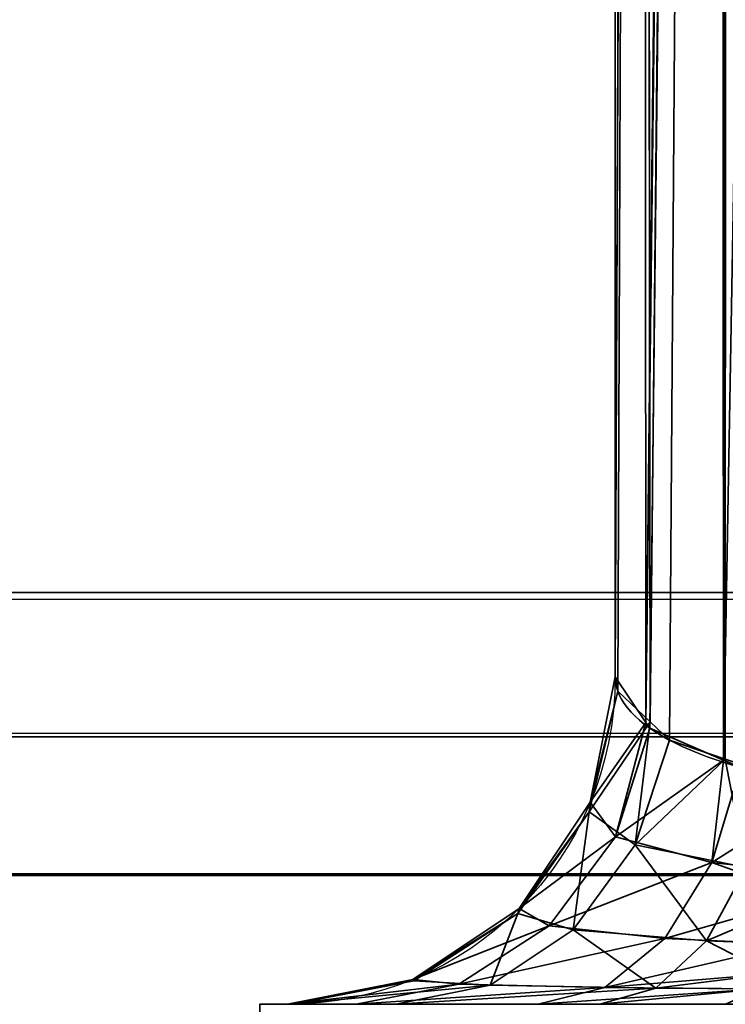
# Model space of a CAD drawing. Header units: millimetres. Extents: x -603 to 3703, y -115 to 193.
# Tile 848 of 1056: x 2459.09 to 2460.59, y -30.8 to -28.7. Entities that reach past the tile are written whole.
import ezdxf

# ---------------------------------------------------------------- set-up
doc = ezdxf.new("R2010")
doc.units = ezdxf.units.MM
doc.layers.add('151', color=7, linetype='Continuous', true_color=0xffffff)

# ---------------------------------------------------------------- blocks, each defined once
blk = doc.blocks.new('UG_SURFACE_097')
at = {"layer": '151', "color": 252, "linetype": 'Continuous', "lineweight": 35}
for points in [[(2460.8266, -16.8675, 1162.3571), (2460.5994, -16.9158, 1162.2286), (2460.5904, -30.278, 1167.2341)], [(2460.5904, -30.278, 1167.2341), (2460.6266, -30.2937, 1167.2877), (2460.8266, -16.8675, 1162.3571)], [(2460.5696, -16.9258, 1162.2021), (2460.4173, -17.0015, 1162.0007), (2460.4244, -30.1977, 1166.9601)], [(2460.4332, -30.1962, 1009.545), (2460.4173, -17.0015, 1014.4994), (2460.5696, -16.9258, 1014.2978)], [(2460.5823, -16.9195, 1162.2188), (2460.5696, -16.9258, 1162.2021), (2460.4244, -30.1977, 1166.9601)], [(2460.4244, -30.1977, 1166.9601), (2460.4325, -30.2098, 1167.0015), (2460.5823, -16.9195, 1162.2188)], [(2460.4325, -30.2098, 1167.0015), (2460.5904, -30.278, 1167.2341), (2460.5823, -16.9195, 1162.2188)], [(2460.5696, -16.9258, 1014.2978), (2460.475, -30.2358, 1009.41), (2460.4332, -30.1962, 1009.545)], [(2460.5696, -16.9258, 1014.2978), (2460.5937, -30.2762, 1009.2721), (2460.475, -30.2358, 1009.41)], [(2460.5696, -16.9258, 1014.2978), (2460.5823, -16.9195, 1014.2813), (2460.5937, -30.2762, 1009.2721)], [(2460.5994, -16.9158, 1162.2286), (2460.5823, -16.9195, 1162.2188), (2460.5904, -30.278, 1167.2341)], [(2460.5937, -30.2762, 1009.2721), (2460.5823, -16.9195, 1014.2813), (2460.5994, -16.9158, 1014.2715)], [(2460.5994, -16.9158, 1014.2715), (2460.6926, -30.3099, 1009.1571), (2460.5937, -30.2762, 1009.2721)], [(2460.4173, -17.0015, 1162.0007), (2460.4142, -17.0066, 1161.9871), (2460.3591, -30.1, 1166.6267)], [(2460.3591, -30.1, 1166.6267), (2460.4244, -30.1977, 1166.9601), (2460.4173, -17.0015, 1162.0007)], [(2460.4142, -17.0066, 1161.9871), (2460.3591, -17.0999, 1161.739), (2460.3591, -30.1, 1166.6267)], [(2460.4142, -17.0066, 1014.5129), (2460.3646, -30.1308, 1009.7681), (2460.3591, -30.1, 1009.8733)], [(2460.3591, -30.1, 1009.8733), (2460.3591, -17.0999, 1014.761), (2460.4142, -17.0066, 1014.5129)], [(2460.4142, -17.0066, 1014.5129), (2460.4332, -30.1962, 1009.545), (2460.3646, -30.1308, 1009.7681)], [(2460.4142, -17.0066, 1014.5129), (2460.4173, -17.0015, 1014.4994), (2460.4332, -30.1962, 1009.545)], [(2460.3591, -30.1, 1009.8733), (2460.3591, -30.1, 1166.6267), (2460.3591, -17.0999, 1161.739), (2460.3591, -17.0999, 1014.761)], [(2460.4244, -30.1977, 1166.9601), (2460.3591, -30.1, 1166.6267), (2460.3057, -30.3679, 1166.6267)], [(2460.3057, -30.3679, 1009.8733), (2460.3057, -30.3679, 1166.6267), (2460.3591, -30.1, 1166.6267), (2460.3591, -30.1, 1009.8733)], [(2460.3057, -30.3679, 1009.8733), (2460.3591, -30.1, 1009.8733), (2460.3646, -30.1308, 1009.7681)], [(2460.3031, -30.3891, 1009.7609), (2460.3646, -30.1308, 1009.7681), (2460.4332, -30.1962, 1009.545)], [(2460.3646, -30.1308, 1009.7681), (2460.3031, -30.3891, 1009.7609), (2460.3057, -30.3679, 1009.8733)], [(2460.4018, -30.4594, 1009.3647), (2460.3031, -30.3891, 1009.7609), (2460.4332, -30.1962, 1009.545)], [(2460.3057, -30.3679, 1166.6267), (2460.3593, -30.4423, 1167.0356), (2460.4244, -30.1977, 1166.9601)], [(2460.3593, -30.4423, 1167.0356), (2460.4325, -30.2098, 1167.0015), (2460.4244, -30.1977, 1166.9601)], [(2460.5904, -30.278, 1167.2341), (2460.4325, -30.2098, 1167.0015), (2460.3593, -30.4423, 1167.0356)], [(2460.4332, -30.1962, 1009.545), (2460.475, -30.2358, 1009.41), (2460.4018, -30.4594, 1009.3647)], [(2460.4018, -30.4594, 1009.3647), (2460.475, -30.2358, 1009.41), (2460.5937, -30.2762, 1009.2721)], [(2460.3593, -30.4423, 1167.0356), (2460.5649, -30.497, 1167.3613), (2460.5904, -30.278, 1167.2341)], [(2460.6388, -30.5074, 1009.0747), (2460.4018, -30.4594, 1009.3647), (2460.5937, -30.2762, 1009.2721)], [(2460.5649, -30.497, 1167.3613), (2460.6266, -30.2937, 1167.2877), (2460.5904, -30.278, 1167.2341)], [(2460.8266, -30.3324, 1167.4194), (2460.6266, -30.2937, 1167.2877), (2460.5649, -30.497, 1167.3613)], [(2460.5937, -30.2762, 1009.2721), (2460.6926, -30.3099, 1009.1571), (2460.6388, -30.5074, 1009.0747)], [(2460.5649, -30.497, 1167.3613), (2460.7909, -30.5217, 1167.5146), (2460.8266, -30.3324, 1167.4194)], [(2460.3593, -30.4423, 1167.0356), (2460.3057, -30.3679, 1166.6267), (2460.1541, -30.595, 1166.6267)], [(2460.1541, -30.595, 1009.8733), (2460.1541, -30.595, 1166.6267), (2460.3057, -30.3679, 1166.6267), (2460.3057, -30.3679, 1009.8733)], [(2460.1541, -30.595, 1009.8733), (2460.3057, -30.3679, 1009.8733), (2460.3031, -30.3891, 1009.7609)], [(2460.269, -30.6409, 1009.2825), (2460.1507, -30.6058, 1009.7429), (2460.3031, -30.3891, 1009.7609)], [(2460.3031, -30.3891, 1009.7609), (2460.1507, -30.6058, 1009.7429), (2460.1541, -30.595, 1009.8733)], [(2460.3031, -30.3891, 1009.7609), (2460.4018, -30.4594, 1009.3647), (2460.269, -30.6409, 1009.2825)], [(2460.1541, -30.595, 1166.6267), (2460.2177, -30.6324, 1167.1015), (2460.3593, -30.4423, 1167.0356)], [(2460.5649, -30.497, 1167.3613), (2460.3593, -30.4423, 1167.0356), (2460.2177, -30.6324, 1167.1015)], [(2460.5536, -30.6643, 1008.945), (2460.269, -30.6409, 1009.2825), (2460.4018, -30.4594, 1009.3647)], [(2460.4018, -30.4594, 1009.3647), (2460.6388, -30.5074, 1009.0747), (2460.5536, -30.6643, 1008.945)], [(2460.2177, -30.6324, 1167.1015), (2460.4647, -30.6593, 1167.4805), (2460.5649, -30.497, 1167.3613)], [(2460.5649, -30.497, 1167.3613), (2460.4647, -30.6593, 1167.4805), (2460.7728, -30.5714, 1167.5626)], [(2460.7728, -30.5714, 1167.5626), (2460.7909, -30.5217, 1167.5146), (2460.5649, -30.497, 1167.3613)], [(2460.7728, -30.5714, 1008.9375), (2460.5536, -30.6643, 1008.945), (2460.6388, -30.5074, 1009.0747)], [(2460.4647, -30.6593, 1167.4805), (2460.7365, -30.6713, 1167.6589), (2460.7728, -30.5714, 1167.5626)], [(2460.7728, -30.5714, 1008.9375), (2460.7365, -30.6713, 1008.8412), (2460.5536, -30.6643, 1008.945)], [(2460.2177, -30.6324, 1167.1015), (2460.1541, -30.595, 1166.6267), (2459.9268, -30.7467, 1166.6267)], [(2459.9268, -30.7467, 1009.8733), (2459.9268, -30.7467, 1166.6267), (2460.1541, -30.595, 1166.6267), (2460.1541, -30.595, 1009.8733)], [(2459.9268, -30.7467, 1009.8733), (2460.1541, -30.595, 1009.8733), (2460.1507, -30.6058, 1009.7429)], [(2460.1507, -30.6058, 1009.7429), (2459.929, -30.7496, 1009.7166), (2459.9268, -30.7467, 1009.8733)], [(2460.0916, -30.759, 1009.1729), (2459.929, -30.7496, 1009.7166), (2460.1507, -30.6058, 1009.7429)], [(2460.1507, -30.6058, 1009.7429), (2460.269, -30.6409, 1009.2825), (2460.0916, -30.759, 1009.1729)], [(2459.9268, -30.7467, 1166.6267), (2460.0253, -30.7568, 1167.1913), (2460.2177, -30.6324, 1167.1015)], [(2460.4647, -30.6593, 1167.4805), (2460.2177, -30.6324, 1167.1015), (2460.0253, -30.7568, 1167.1913)], [(2460.4459, -30.7652, 1008.781), (2460.0916, -30.759, 1009.1729), (2460.269, -30.6409, 1009.2825)], [(2460.269, -30.6409, 1009.2825), (2460.5536, -30.6643, 1008.945), (2460.4459, -30.7652, 1008.781)], [(2460.0253, -30.7568, 1167.1913), (2460.3369, -30.7639, 1167.6329), (2460.4647, -30.6593, 1167.4805)], [(2460.7365, -30.6713, 1167.6589), (2460.4647, -30.6593, 1167.4805), (2460.3369, -30.7639, 1167.6329)], [(2460.3369, -30.7639, 1167.6329), (2460.6915, -30.7352, 1167.779), (2460.7365, -30.6713, 1167.6589)], [(2460.6915, -30.7352, 1008.721), (2460.4459, -30.7652, 1008.781), (2460.5536, -30.6643, 1008.945)], [(2460.5536, -30.6643, 1008.945), (2460.7365, -30.6713, 1008.8412), (2460.6915, -30.7352, 1008.721)], [(2460.3369, -30.7639, 1167.6329), (2460.669, -30.767, 1167.8388), (2460.6915, -30.7352, 1167.779)], [(2460.6915, -30.7352, 1008.721), (2460.669, -30.767, 1008.6612), (2460.4459, -30.7652, 1008.781)], [(2460.0253, -30.7568, 1167.1913), (2459.9268, -30.7467, 1166.6267), (2459.6589, -30.8, 1166.6267)], [(2459.6589, -30.8, 1009.8733), (2459.6589, -30.8, 1166.6267), (2459.9268, -30.7467, 1166.6267), (2459.9268, -30.7467, 1009.8733)], [(2459.6589, -30.8, 1009.8733), (2459.9268, -30.7467, 1009.8733), (2459.929, -30.7496, 1009.7166)], [(2459.929, -30.7496, 1009.7166), (2459.6701, -30.8, 1009.686), (2459.6589, -30.8, 1009.8733)], [(2459.6589, -30.8, 1166.6267), (2459.806, -30.8, 1167.2937), (2460.0253, -30.7568, 1167.1913)], [(2459.6701, -30.8, 1009.686), (2459.929, -30.7496, 1009.7166), (2460.0916, -30.759, 1009.1729)], [(2460.3369, -30.7639, 1167.6329), (2460.0253, -30.7568, 1167.1913), (2459.806, -30.8, 1167.2937)], [(2460.0916, -30.759, 1009.1729), (2459.8908, -30.8, 1009.0487), (2459.6701, -30.8, 1009.686)], [(2459.806, -30.8, 1167.2937), (2460.1941, -30.8, 1167.8029), (2460.3369, -30.7639, 1167.6329)], [(2459.8908, -30.8, 1009.0487), (2460.0916, -30.759, 1009.1729), (2460.4459, -30.7652, 1008.781)], [(2460.4459, -30.7652, 1008.781), (2460.3264, -30.8, 1008.5987), (2459.8908, -30.8, 1009.0487)], [(2460.669, -30.767, 1167.8388), (2460.3369, -30.7639, 1167.6329), (2460.1941, -30.8, 1167.8029)], [(2460.1941, -30.8, 1167.8029), (2460.5942, -30.8, 1168.0375), (2460.669, -30.767, 1167.8388)], [(2460.3264, -30.8, 1008.5987), (2460.4459, -30.7652, 1008.781), (2460.669, -30.767, 1008.6612)], [(2460.669, -30.767, 1008.6612), (2460.5942, -30.8, 1008.4624), (2460.3264, -30.8, 1008.5987)], [(2459.6, -30.8, 983.25), (2459.6, -30.8, 1168.25), (2459.6589, -30.8, 1009.8733)], [(2459.6589, -30.8, 1009.8733), (2459.6701, -30.8, 1009.686), (2459.6, -30.8, 983.25)], [(2459.6701, -30.8, 1009.686), (2459.8908, -30.8, 1009.0487), (2459.6, -30.8, 983.25)], [(2459.6, -30.8, 1168.25), (2459.6589, -30.8, 1166.6267), (2459.6589, -30.8, 1009.8733)], [(2459.6, -30.8, 1168.25), (2461, -30.8, 1168.25), (2460.5942, -30.8, 1168.0375)], [(2459.6, -30.8, 983.25), (2460.3264, -30.8, 1008.5987), (2460.5942, -30.8, 1008.4624)], [(2459.6, -30.8, 1168.25), (2459.806, -30.8, 1167.2937), (2459.6589, -30.8, 1166.6267)], [(2460.5942, -30.8, 1168.0375), (2460.1941, -30.8, 1167.8029), (2459.6, -30.8, 1168.25)], [(2459.6, -30.8, 983.25), (2459.8908, -30.8, 1009.0487), (2460.3264, -30.8, 1008.5987)], [(2460.1941, -30.8, 1167.8029), (2459.806, -30.8, 1167.2937), (2459.6, -30.8, 1168.25)], [(2460.5942, -30.8, 1008.4624), (2480.02, -30.8, 1001.1588), (2480.02, -30.8, 983.25), (2459.6, -30.8, 983.25)], [(2459.6, -31.5, 1168.25), (2459.6, -30.8, 1168.25), (2459.6, -30.8, 983.25), (2459.6, -31.5, 983.25)], [(2459.6, -31.5, 1168.25), (2461, -31.5, 1168.25), (2461, -30.8, 1168.25), (2459.6, -30.8, 1168.25)], [(2480.02, -31.5, 983.25), (2459.6, -31.5, 983.25), (2459.6, -30.8, 983.25), (2480.02, -30.8, 983.25)]]:
    blk.add_3dface(points, dxfattribs=at)
blk = doc.blocks.new('UG_SURFACE_098')
at = {"layer": '151', "color": 252, "linetype": 'Continuous', "lineweight": 35}
for points in [[(2460.8266, -16.8675, 1652.357), (2460.5994, -16.9158, 1652.2285), (2460.5904, -30.278, 1657.2341)], [(2460.5904, -30.278, 1657.2341), (2460.6266, -30.2937, 1657.2876), (2460.8266, -16.8675, 1652.357)], [(2460.5696, -16.9258, 1652.2021), (2460.4173, -17.0015, 1652.0007), (2460.4244, -30.1977, 1656.9601)], [(2460.4332, -30.1962, 1499.545), (2460.4173, -17.0015, 1504.4993), (2460.5696, -16.9258, 1504.2979)], [(2460.5823, -16.9195, 1652.2187), (2460.5696, -16.9258, 1652.2021), (2460.4244, -30.1977, 1656.9601)], [(2460.4244, -30.1977, 1656.9601), (2460.4325, -30.2098, 1657.0015), (2460.5823, -16.9195, 1652.2187)], [(2460.4325, -30.2098, 1657.0015), (2460.5904, -30.278, 1657.2341), (2460.5823, -16.9195, 1652.2187)], [(2460.5696, -16.9258, 1504.2979), (2460.475, -30.2358, 1499.4099), (2460.4332, -30.1962, 1499.545)], [(2460.5696, -16.9258, 1504.2979), (2460.5937, -30.2762, 1499.2721), (2460.475, -30.2358, 1499.4099)], [(2460.5696, -16.9258, 1504.2979), (2460.5823, -16.9195, 1504.2813), (2460.5937, -30.2762, 1499.2721)], [(2460.5994, -16.9158, 1652.2285), (2460.5823, -16.9195, 1652.2187), (2460.5904, -30.278, 1657.2341)], [(2460.5937, -30.2762, 1499.2721), (2460.5823, -16.9195, 1504.2813), (2460.5994, -16.9158, 1504.2715)], [(2460.5994, -16.9158, 1504.2715), (2460.6926, -30.3099, 1499.1571), (2460.5937, -30.2762, 1499.2721)], [(2460.4173, -17.0015, 1652.0007), (2460.4142, -17.0066, 1651.9871), (2460.3591, -30.1, 1656.6267)], [(2460.3591, -30.1, 1656.6267), (2460.4244, -30.1977, 1656.9601), (2460.4173, -17.0015, 1652.0007)], [(2460.4142, -17.0066, 1651.9871), (2460.3591, -17.0999, 1651.739), (2460.3591, -30.1, 1656.6267)], [(2460.4142, -17.0066, 1504.5129), (2460.3646, -30.1308, 1499.7681), (2460.3591, -30.1, 1499.8733)], [(2460.3591, -30.1, 1499.8733), (2460.3591, -17.0999, 1504.761), (2460.4142, -17.0066, 1504.5129)], [(2460.4142, -17.0066, 1504.5129), (2460.4332, -30.1962, 1499.545), (2460.3646, -30.1308, 1499.7681)], [(2460.4142, -17.0066, 1504.5129), (2460.4173, -17.0015, 1504.4993), (2460.4332, -30.1962, 1499.545)], [(2460.3591, -30.1, 1499.8733), (2460.3591, -30.1, 1656.6267), (2460.3591, -17.0999, 1651.739), (2460.3591, -17.0999, 1504.761)], [(2460.4244, -30.1977, 1656.9601), (2460.3591, -30.1, 1656.6267), (2460.3057, -30.3679, 1656.6267)], [(2460.3057, -30.3679, 1499.8733), (2460.3057, -30.3679, 1656.6267), (2460.3591, -30.1, 1656.6267), (2460.3591, -30.1, 1499.8733)], [(2460.3057, -30.3679, 1499.8733), (2460.3591, -30.1, 1499.8733), (2460.3646, -30.1308, 1499.7681)], [(2460.3031, -30.3891, 1499.7609), (2460.3646, -30.1308, 1499.7681), (2460.4332, -30.1962, 1499.545)], [(2460.3646, -30.1308, 1499.7681), (2460.3031, -30.3891, 1499.7609), (2460.3057, -30.3679, 1499.8733)], [(2460.4018, -30.4594, 1499.3647), (2460.3031, -30.3891, 1499.7609), (2460.4332, -30.1962, 1499.545)], [(2460.3057, -30.3679, 1656.6267), (2460.3593, -30.4423, 1657.0356), (2460.4244, -30.1977, 1656.9601)], [(2460.3593, -30.4423, 1657.0356), (2460.4325, -30.2098, 1657.0015), (2460.4244, -30.1977, 1656.9601)], [(2460.5904, -30.278, 1657.2341), (2460.4325, -30.2098, 1657.0015), (2460.3593, -30.4423, 1657.0356)], [(2460.4332, -30.1962, 1499.545), (2460.475, -30.2358, 1499.4099), (2460.4018, -30.4594, 1499.3647)], [(2460.4018, -30.4594, 1499.3647), (2460.475, -30.2358, 1499.4099), (2460.5937, -30.2762, 1499.2721)], [(2460.3593, -30.4423, 1657.0356), (2460.5649, -30.497, 1657.3613), (2460.5904, -30.278, 1657.2341)], [(2460.6388, -30.5074, 1499.0747), (2460.4018, -30.4594, 1499.3647), (2460.5937, -30.2762, 1499.2721)], [(2460.5649, -30.497, 1657.3613), (2460.6266, -30.2937, 1657.2876), (2460.5904, -30.278, 1657.2341)], [(2460.8266, -30.3324, 1657.4194), (2460.6266, -30.2937, 1657.2876), (2460.5649, -30.497, 1657.3613)], [(2460.5937, -30.2762, 1499.2721), (2460.6926, -30.3099, 1499.1571), (2460.6388, -30.5074, 1499.0747)], [(2460.5649, -30.497, 1657.3613), (2460.7909, -30.5217, 1657.5146), (2460.8266, -30.3324, 1657.4194)], [(2460.3593, -30.4423, 1657.0356), (2460.3057, -30.3679, 1656.6267), (2460.1541, -30.595, 1656.6267)], [(2460.1541, -30.595, 1499.8733), (2460.1541, -30.595, 1656.6267), (2460.3057, -30.3679, 1656.6267), (2460.3057, -30.3679, 1499.8733)], [(2460.1541, -30.595, 1499.8733), (2460.3057, -30.3679, 1499.8733), (2460.3031, -30.3891, 1499.7609)], [(2460.269, -30.6409, 1499.2825), (2460.1507, -30.6058, 1499.7429), (2460.3031, -30.3891, 1499.7609)], [(2460.3031, -30.3891, 1499.7609), (2460.1507, -30.6058, 1499.7429), (2460.1541, -30.595, 1499.8733)], [(2460.3031, -30.3891, 1499.7609), (2460.4018, -30.4594, 1499.3647), (2460.269, -30.6409, 1499.2825)], [(2460.1541, -30.595, 1656.6267), (2460.2177, -30.6324, 1657.1015), (2460.3593, -30.4423, 1657.0356)], [(2460.5649, -30.497, 1657.3613), (2460.3593, -30.4423, 1657.0356), (2460.2177, -30.6324, 1657.1015)], [(2460.5536, -30.6643, 1498.945), (2460.269, -30.6409, 1499.2825), (2460.4018, -30.4594, 1499.3647)], [(2460.4018, -30.4594, 1499.3647), (2460.6388, -30.5074, 1499.0747), (2460.5536, -30.6643, 1498.945)], [(2460.2177, -30.6324, 1657.1015), (2460.4647, -30.6593, 1657.4805), (2460.5649, -30.497, 1657.3613)], [(2460.5649, -30.497, 1657.3613), (2460.4647, -30.6593, 1657.4805), (2460.7728, -30.5714, 1657.5626)], [(2460.7728, -30.5714, 1657.5626), (2460.7909, -30.5217, 1657.5146), (2460.5649, -30.497, 1657.3613)], [(2460.7728, -30.5714, 1498.9374), (2460.5536, -30.6643, 1498.945), (2460.6388, -30.5074, 1499.0747)], [(2460.4647, -30.6593, 1657.4805), (2460.7365, -30.6713, 1657.6589), (2460.7728, -30.5714, 1657.5626)], [(2460.7728, -30.5714, 1498.9374), (2460.7365, -30.6713, 1498.8412), (2460.5536, -30.6643, 1498.945)], [(2460.2177, -30.6324, 1657.1015), (2460.1541, -30.595, 1656.6267), (2459.9268, -30.7467, 1656.6267)], [(2459.9268, -30.7467, 1499.8733), (2459.9268, -30.7467, 1656.6267), (2460.1541, -30.595, 1656.6267), (2460.1541, -30.595, 1499.8733)], [(2459.9268, -30.7467, 1499.8733), (2460.1541, -30.595, 1499.8733), (2460.1507, -30.6058, 1499.7429)], [(2460.1507, -30.6058, 1499.7429), (2459.929, -30.7496, 1499.7166), (2459.9268, -30.7467, 1499.8733)], [(2460.0916, -30.759, 1499.1729), (2459.929, -30.7496, 1499.7166), (2460.1507, -30.6058, 1499.7429)], [(2460.1507, -30.6058, 1499.7429), (2460.269, -30.6409, 1499.2825), (2460.0916, -30.759, 1499.1729)], [(2459.9268, -30.7467, 1656.6267), (2460.0253, -30.7568, 1657.1913), (2460.2177, -30.6324, 1657.1015)], [(2460.4647, -30.6593, 1657.4805), (2460.2177, -30.6324, 1657.1015), (2460.0253, -30.7568, 1657.1913)], [(2460.4459, -30.7652, 1498.781), (2460.0916, -30.759, 1499.1729), (2460.269, -30.6409, 1499.2825)], [(2460.269, -30.6409, 1499.2825), (2460.5536, -30.6643, 1498.945), (2460.4459, -30.7652, 1498.781)], [(2460.0253, -30.7568, 1657.1913), (2460.3369, -30.7639, 1657.6329), (2460.4647, -30.6593, 1657.4805)], [(2460.7365, -30.6713, 1657.6589), (2460.4647, -30.6593, 1657.4805), (2460.3369, -30.7639, 1657.6329)], [(2460.3369, -30.7639, 1657.6329), (2460.6915, -30.7352, 1657.779), (2460.7365, -30.6713, 1657.6589)], [(2460.6915, -30.7352, 1498.721), (2460.4459, -30.7652, 1498.781), (2460.5536, -30.6643, 1498.945)], [(2460.5536, -30.6643, 1498.945), (2460.7365, -30.6713, 1498.8412), (2460.6915, -30.7352, 1498.721)], [(2460.3369, -30.7639, 1657.6329), (2460.669, -30.767, 1657.8388), (2460.6915, -30.7352, 1657.779)], [(2460.6915, -30.7352, 1498.721), (2460.669, -30.767, 1498.6612), (2460.4459, -30.7652, 1498.781)], [(2460.0253, -30.7568, 1657.1913), (2459.9268, -30.7467, 1656.6267), (2459.6589, -30.8, 1656.6267)], [(2459.6589, -30.8, 1499.8733), (2459.6589, -30.8, 1656.6267), (2459.9268, -30.7467, 1656.6267), (2459.9268, -30.7467, 1499.8733)], [(2459.6589, -30.8, 1499.8733), (2459.9268, -30.7467, 1499.8733), (2459.929, -30.7496, 1499.7166)], [(2459.929, -30.7496, 1499.7166), (2459.6701, -30.8, 1499.686), (2459.6589, -30.8, 1499.8733)], [(2459.6589, -30.8, 1656.6267), (2459.806, -30.8, 1657.2937), (2460.0253, -30.7568, 1657.1913)], [(2459.6701, -30.8, 1499.686), (2459.929, -30.7496, 1499.7166), (2460.0916, -30.759, 1499.1729)], [(2460.3369, -30.7639, 1657.6329), (2460.0253, -30.7568, 1657.1913), (2459.806, -30.8, 1657.2937)], [(2460.0916, -30.759, 1499.1729), (2459.8908, -30.8, 1499.0487), (2459.6701, -30.8, 1499.686)], [(2459.806, -30.8, 1657.2937), (2460.1941, -30.8, 1657.8029), (2460.3369, -30.7639, 1657.6329)], [(2459.8908, -30.8, 1499.0487), (2460.0916, -30.759, 1499.1729), (2460.4459, -30.7652, 1498.781)], [(2460.4459, -30.7652, 1498.781), (2460.3264, -30.8, 1498.5987), (2459.8908, -30.8, 1499.0487)], [(2460.669, -30.767, 1657.8388), (2460.3369, -30.7639, 1657.6329), (2460.1941, -30.8, 1657.8029)], [(2460.1941, -30.8, 1657.8029), (2460.5942, -30.8, 1658.0375), (2460.669, -30.767, 1657.8388)], [(2460.3264, -30.8, 1498.5987), (2460.4459, -30.7652, 1498.781), (2460.669, -30.767, 1498.6612)], [(2460.669, -30.767, 1498.6612), (2460.5942, -30.8, 1498.4624), (2460.3264, -30.8, 1498.5987)], [(2459.6, -30.8, 1473.25), (2459.6, -30.8, 1658.25), (2459.6589, -30.8, 1499.8733)], [(2459.6589, -30.8, 1499.8733), (2459.6701, -30.8, 1499.686), (2459.6, -30.8, 1473.25)], [(2459.6701, -30.8, 1499.686), (2459.8908, -30.8, 1499.0487), (2459.6, -30.8, 1473.25)], [(2459.6, -30.8, 1658.25), (2459.6589, -30.8, 1656.6267), (2459.6589, -30.8, 1499.8733)], [(2459.6, -30.8, 1658.25), (2461, -30.8, 1658.25), (2460.5942, -30.8, 1658.0375)], [(2459.6, -30.8, 1473.25), (2460.3264, -30.8, 1498.5987), (2460.5942, -30.8, 1498.4624)], [(2459.6, -30.8, 1658.25), (2459.806, -30.8, 1657.2937), (2459.6589, -30.8, 1656.6267)], [(2460.5942, -30.8, 1658.0375), (2460.1941, -30.8, 1657.8029), (2459.6, -30.8, 1658.25)], [(2459.6, -30.8, 1473.25), (2459.8908, -30.8, 1499.0487), (2460.3264, -30.8, 1498.5987)], [(2460.1941, -30.8, 1657.8029), (2459.806, -30.8, 1657.2937), (2459.6, -30.8, 1658.25)], [(2460.5942, -30.8, 1498.4624), (2480.02, -30.8, 1491.1588), (2480.02, -30.8, 1473.25), (2459.6, -30.8, 1473.25)], [(2459.6, -31.5, 1658.25), (2459.6, -30.8, 1658.25), (2459.6, -30.8, 1473.25), (2459.6, -31.5, 1473.25)], [(2459.6, -31.5, 1658.25), (2461, -31.5, 1658.25), (2461, -30.8, 1658.25), (2459.6, -30.8, 1658.25)], [(2480.02, -31.5, 1473.25), (2459.6, -31.5, 1473.25), (2459.6, -30.8, 1473.25), (2480.02, -30.8, 1473.25)]]:
    blk.add_3dface(points, dxfattribs=at)
blk = doc.blocks.new('UG_SURFACE_101')
at = {"layer": '151', "color": 252, "linetype": 'Continuous', "lineweight": 35}
for points in [[(2431.9999, -18, 2077.25), (2431.9999, -29.92, 2077.25), (3568.0001, -29.92, 2077.25), (3568.0001, -18, 2077.25)], [(2433.5001, -18, 2075.7501), (3566.4999, -18, 2075.7501), (3566.4999, -29.92, 2075.7501), (2433.5001, -29.92, 2075.7501)], [(3567.9407, -30.5209, 2077.1909), (2431.9999, -29.92, 2077.25), (2432.0593, -30.5209, 2077.1909)], [(3567.9407, -30.5209, 2077.1909), (3568.0001, -29.92, 2077.25), (2431.9999, -29.92, 2077.25)], [(2433.5303, -30.2282, 2075.7196), (2433.5001, -29.92, 2075.7501), (3566.4999, -29.92, 2075.7501)], [(2433.5303, -30.2282, 2075.7196), (3566.4999, -29.92, 2075.7501), (3566.4697, -30.2282, 2075.7196)], [(3566.4697, -30.2282, 2075.7196), (3566.3798, -30.5246, 2075.6297), (2433.6202, -30.5246, 2075.6297), (2433.5303, -30.2282, 2075.7196)], [(2432.0593, -30.5209, 2077.1909), (2432.2345, -31.0987, 2077.0156), (3567.7655, -31.0987, 2077.0156), (3567.9407, -30.5209, 2077.1909)], [(3566.0372, -31.0372, 2075.2873), (2433.9628, -31.0372, 2075.2873), (2433.6202, -30.5246, 2075.6297), (3566.3798, -30.5246, 2075.6297)]]:
    blk.add_3dface(points, dxfattribs=at)

msp = doc.modelspace()

# ---------------------------------------------------------------- linework, layer by layer
at = {"layer": '151', "linetype": 'Continuous', "lineweight": -3}
for p, q in [((2460.359, -17.0999, 1504.761), (2460.359, -30.1, 1499.8733)), ((2460.359, -17.0999, 1161.739), (2460.359, -30.1, 1166.6267)), ((2460.359, -17.0999, 1651.739), (2460.359, -30.1, 1656.6267)), ((2460.359, -17.0999, 1014.761), (2460.359, -30.1, 1009.8733)), ((3568, -29.92, 2077.25), (2432, -29.92, 2077.25)), ((3566.5, -29.92, 2075.75), (2433.5, -29.92, 2075.75)), ((2460.359, -30.1, 1009.8733), (2460.359, -30.1, 1166.6267)), ((2460.359, -30.1, 1499.8733), (2460.359, -30.1, 1656.6267))]:
    msp.add_line(p, q, dxfattribs=at)
at = {"layer": '151', "linetype": 'Continuous', "lineweight": -3, "extrusion": (0, 0, -1)}
for centre in [(-2459.659, -30.1, -1009.8733), (-2459.659, -30.1, -1166.6267), (-2459.659, -30.1, -1656.6267), (-2459.659, -30.1, -1499.8733)]:
    msp.add_arc(centre, 0.7, 180, 270, dxfattribs=at)
at = {"layer": '151', "linetype": 'Continuous', "lineweight": -3, "extrusion": (9.1544e-16, 0.959627, 0.281275)}
for centre in [(2461.059, -30.1, 1656.6267), (2461.059, -30.1, 1166.6267)]:
    msp.add_ellipse(centre, major_axis=(0, -0.2463, 0.8405), ratio=0.799251, start_param=4.712389, end_param=5.944798, dxfattribs=at)
at = {"layer": '151', "linetype": 'Continuous', "lineweight": -3, "extrusion": (7.45724e-16, 0.959627, -0.281275)}
for centre in [(2461.059, -30.1, 1009.8733), (2461.059, -30.1, 1499.8733)]:
    msp.add_ellipse(centre, major_axis=(0, -0.2463, -0.8405), ratio=0.799251, start_param=0.338388, end_param=1.570796, dxfattribs=at)
at = {"layer": '151', "linetype": 'Continuous', "lineweight": -3, "extrusion": (-0.72035, 0, 0.69361)}
for centre in [(2459.659, -30.1, 1498.8141), (2459.659, -30.1, 1008.8141)]:
    msp.add_ellipse(centre, major_axis=(1.4, 0, 1.454), ratio=0.69361, start_param=4.712389, end_param=5.944798, dxfattribs=at)
at = {"layer": '151', "linetype": 'Continuous', "lineweight": -3, "extrusion": (0.395731, 0, 0.918367)}
for centre in [(2459.659, -30.1, 1167.6859), (2459.659, -30.1, 1657.6859)]:
    msp.add_ellipse(centre, major_axis=(1.8537, 0, -0.7988), ratio=0.69361, start_param=4.712389, end_param=5.944798, dxfattribs=at)
at = {"layer": '151', "linetype": 'Continuous', "lineweight": -3, "extrusion": (0.395731, 0, -0.918367)}
for centre in [(2459.659, -30.1, 1008.8141), (2459.659, -30.1, 1498.8141)]:
    msp.add_ellipse(centre, major_axis=(1.8537, 0, 0.7988), ratio=0.69361, start_param=0.338388, end_param=1.570796, dxfattribs=at)
at = {"layer": '151', "linetype": 'Continuous', "lineweight": -3, "extrusion": (-0.72035, 0, -0.69361)}
for centre in [(2459.659, -30.1, 1167.6859), (2459.659, -30.1, 1657.6859)]:
    msp.add_ellipse(centre, major_axis=(1.4, 0, -1.454), ratio=0.69361, start_param=0.338388, end_param=1.570796, dxfattribs=at)

# ---------------------------------------------------------------- block references
at = {"layer": '151', "linetype": 'Continuous', "lineweight": -3}
for name in ['UG_SURFACE_101', 'UG_SURFACE_097', 'UG_SURFACE_098']:
    msp.add_blockref(name, (0, 0), dxfattribs=at)

doc.saveas('drawing.dxf')
